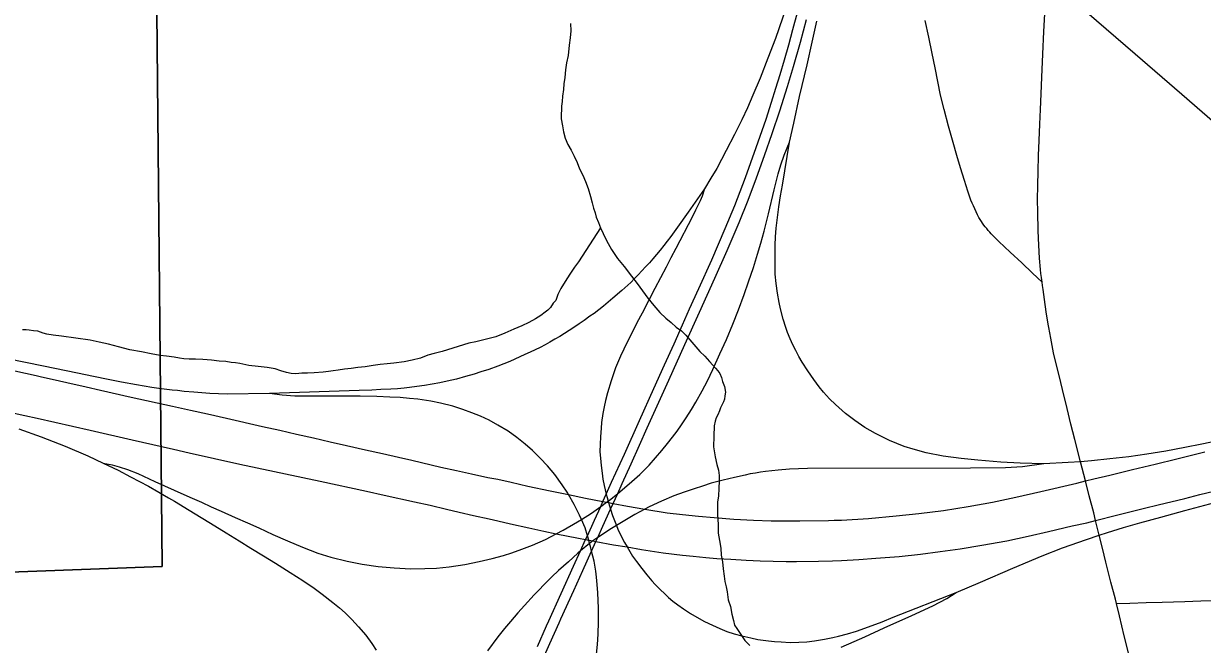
# Model space of a CAD drawing. Extents: x -59 to 82, y -3 to 49.
# Drawn here: x 5.365 to 7.043, y 16.528 to 17.413 of the extents above; entities that cross this region are included whole.
import ezdxf

# ---------------------------------------------------------------- set-up
doc = ezdxf.new("R2010")
doc.units = 0
for name, color, linetype in [('GM_X_City_Street', 7, 'Continuous'), ('GM_X_Corporation', 7, 'Continuous'), ('GM_X_Interchange_Ramps', 7, 'Continuous'), ('GM_X_Interstate_Route', 7, 'Continuous'), ('GM_X_Minor_River', 7, 'Continuous'), ('GM_X_Rail_Line', 7, 'Continuous'), ('GM_X_State_Route', 7, 'Continuous'), ('SH_Data', 7, 'Continuous')]:
    doc.layers.add(name, color=color, linetype=linetype)

msp = doc.modelspace()

# ---------------------------------------------------------------- linework, layer by layer
at = {"layer": 'GM_X_City_Street'}
for points in [[(6.815, 17.0445), (6.8015, 17.0574), (6.7861, 17.0718), (6.7696, 17.0871), (6.7535, 17.1023), (6.7449, 17.111), (6.7426, 17.1133), (6.7404, 17.1157), (6.7382, 17.1181), (6.7362, 17.1206), (6.7341, 17.1231), (6.7322, 17.1257), (6.7303, 17.1283), (6.7285, 17.131), (6.7268, 17.1337), (6.7251, 17.1365), (6.723, 17.1405), (6.7209, 17.1446), (6.719, 17.1487), (6.7171, 17.1529), (6.7152, 17.1571), (6.7135, 17.1613), (6.7093, 17.1742), (6.7046, 17.1892), (6.699, 17.2074), (6.6938, 17.2248), (6.6883, 17.2434), (6.6817, 17.2665), (6.6754, 17.2905), (6.6704, 17.3107), (6.6666, 17.3301), (6.6626, 17.3499), (6.6585, 17.37), (6.6538, 17.3933), (6.6486, 17.4173)], [(6.9208, 16.5865), (6.9401, 16.5872), (6.9632, 16.5878), (6.986, 16.5883), (7.0181, 16.5894), (7.0411, 16.5901), (7.0702, 16.5911), (7.0915, 16.5919), (7.1088, 16.5923), (7.1184, 16.5927), (7.1249, 16.5929), (7.1406, 16.5932), (7.1554, 16.5939), (7.1687, 16.5943), (7.1883, 16.5952), (7.2027, 16.5955), (7.2125, 16.5958)]]:
    msp.add_lwpolyline(points, dxfattribs=at)
at = {"layer": 'GM_X_Corporation'}
for points in [[(5.433, 18.3794), (5.4749, 18.3623), (5.5122, 18.346), (5.5487, 18.3411), (5.5995, 18.3393), (5.3021, 17.5278), (5.4148, 17.4804), (5.5024, 17.4449), (5.5541, 17.4302), (5.5621, 16.6394), (4.4645, 16.5986), (3.8718, 16.5805), (3.8612, 17.132), (3.2889, 17.113)], [(5.4185, 17.8454), (5.3021, 17.5278), (5.4148, 17.4804), (5.5024, 17.4449), (5.5541, 17.4302), (5.5621, 16.6394), (4.4645, 16.5986), (4.4817, 15.6631), (4.509, 14.1), (8.0452, 14.1)]]:
    msp.add_lwpolyline(points, dxfattribs=at)
at = {"layer": 'GM_X_Interchange_Ramps'}
for points in [[(6.5006, 17.5911), (6.4941, 17.5786), (6.4889, 17.5662), (6.4811, 17.5389), (6.4737, 17.5117), (6.4646, 17.4805), (6.4555, 17.4509), (6.4455, 17.4206), (6.4352, 17.3915), (6.4246, 17.3634), (6.4134, 17.3351), (6.4031, 17.3109), (6.3953, 17.2927), (6.3872, 17.2756), (6.3771, 17.2549), (6.3652, 17.2319), (6.3517, 17.2064), (6.3434, 17.1925), (6.3342, 17.1772)], [(7.106, 16.8267), (7.0424, 16.8137), (7.0181, 16.809), (6.9911, 16.8037), (6.9642, 16.7992), (6.9386, 16.7957), (6.9114, 16.7925), (6.8853, 16.7896), (6.8697, 16.7885), (6.8522, 16.7873), (6.8175, 16.7855), (6.784, 16.7865), (6.7563, 16.7879), (6.7237, 16.7907), (6.6998, 16.7931), (6.6743, 16.7965), (6.65, 16.8012), (6.6312, 16.8063), (6.6187, 16.8103), (6.5975, 16.8188), (6.5779, 16.8287), (6.5625, 16.8375), (6.5483, 16.8471), (6.535, 16.8574), (6.5206, 16.87), (6.5123, 16.8781), (6.5039, 16.8874), (6.4975, 16.8952), (6.4899, 16.9055), (6.4816, 16.9178), (6.4735, 16.9303), (6.4688, 16.9385), (6.4643, 16.9468), (6.4601, 16.9552), (6.4562, 16.9638), (6.4526, 16.9728), (6.4502, 16.9798), (6.4464, 16.9917), (6.4426, 17.0062), (6.4405, 17.0154), (6.438, 17.0288), (6.4361, 17.0423), (6.435, 17.0558), (6.4347, 17.0756), (6.4349, 17.0969), (6.4355, 17.1091), (6.4365, 17.1212), (6.4382, 17.1366), (6.4402, 17.1519), (6.4425, 17.1672), (6.4451, 17.1825), (6.4554, 17.2437), (6.4615, 17.2708), (6.4697, 17.309), (6.4804, 17.354), (6.4876, 17.3861), (6.4941, 17.4163)], [(5.5791, 16.748), (5.6013, 16.7382), (5.6179, 16.7309), (5.6316, 16.7244), (5.6461, 16.7179), (5.6657, 16.709), (5.6834, 16.7013), (5.6997, 16.6941), (5.7195, 16.6849), (5.7403, 16.6756), (5.7618, 16.6666), (5.7834, 16.6584), (5.802, 16.6526), (5.8254, 16.6468), (5.8465, 16.6427), (5.8697, 16.6391), (5.8921, 16.6371), (5.9161, 16.6361), (5.9361, 16.6363), (5.9528, 16.637), (5.9706, 16.6389), (5.9927, 16.6422), (6.0133, 16.6463), (6.0318, 16.6507), (6.0478, 16.655), (6.0599, 16.6587), (6.0741, 16.6637), (6.0893, 16.6696), (6.1078, 16.6779), (6.1231, 16.6859), (6.133, 16.6911), (6.1534, 16.7028), (6.1589, 16.7063), (6.1732, 16.7154), (6.1864, 16.7249), (6.1948, 16.7309), (6.197, 16.7324), (6.2008, 16.7352), (6.2107, 16.7434), (6.227, 16.7571), (6.2423, 16.7704), (6.2556, 16.7838), (6.2646, 16.794), (6.2734, 16.8043), (6.2816, 16.8144), (6.2886, 16.8235), (6.2952, 16.8322), (6.3014, 16.8409), (6.3082, 16.8509), (6.3157, 16.8628), (6.322, 16.8733), (6.3309, 16.8894), (6.3386, 16.9036), (6.346, 16.9199), (6.3562, 16.9421), (6.3654, 16.9628), (6.3745, 16.9845), (6.3825, 17.0051), (6.3909, 17.027), (6.3971, 17.0447), (6.4039, 17.0652), (6.4097, 17.0841), (6.4143, 17.1), (6.419, 17.1172), (6.4252, 17.1419), (6.4334, 17.176), (6.439, 17.1989), (6.4428, 17.2114), (6.4477, 17.2252), (6.4554, 17.2437)], [(6.3342, 17.1772), (6.3108, 17.1442), (6.2958, 17.1227), (6.291, 17.1161), (6.2861, 17.1095), (6.2812, 17.1029), (6.2762, 17.0964), (6.2711, 17.09), (6.2659, 17.0836), (6.2608, 17.0778), (6.2557, 17.072), (6.2504, 17.0663), (6.2452, 17.0606), (6.2399, 17.055), (6.2345, 17.0495), (6.2291, 17.044), (6.2163, 17.0327), (6.2035, 17.0214), (6.1906, 17.0103), (6.1838, 17.0051), (6.1769, 16.9999), (6.171, 16.9957), (6.163, 16.9899), (6.1559, 16.985), (6.1483, 16.9799), (6.1417, 16.9755), (6.1349, 16.9712), (6.128, 16.9671), (6.1211, 16.9631), (6.1141, 16.9591), (6.1071, 16.9552), (6.1001, 16.9515), (6.0929, 16.9479), (6.0858, 16.9445), (6.0786, 16.9411), (6.0714, 16.9378), (6.0641, 16.9346), (6.0568, 16.9315), (6.0401, 16.9247), (6.027, 16.92), (6.0159, 16.9164), (6.0063, 16.9134), (5.9941, 16.9099), (5.9813, 16.9063), (5.9678, 16.9033), (5.9571, 16.901), (5.9466, 16.899), (5.9356, 16.8971), (5.9244, 16.8955), (5.9143, 16.8943), (5.9066, 16.8934), (5.8969, 16.8926), (5.8875, 16.8919), (5.8731, 16.8913), (5.8605, 16.8907), (5.8425, 16.8902), (5.7149, 16.8855)], [(6.3342, 17.1772), (6.331, 17.1671), (6.3279, 17.1601), (6.3249, 17.1535), (6.3216, 17.147), (6.3166, 17.1369), (6.2932, 17.0923), (6.2864, 17.079), (6.2795, 17.0658), (6.2634, 17.0352), (6.2544, 17.0177), (6.2453, 17.0003), (6.238, 16.9866), (6.231, 16.9727), (6.2242, 16.9587), (6.2148, 16.9388), (6.2077, 16.9221), (6.2011, 16.9037), (6.1959, 16.8865), (6.1934, 16.8759), (6.1913, 16.8665), (6.1895, 16.857), (6.1877, 16.8444), (6.1869, 16.8362), (6.186, 16.8242), (6.1856, 16.8134), (6.1854, 16.8026), (6.1859, 16.7936), (6.187, 16.7832), (6.1883, 16.7724), (6.1896, 16.7636), (6.1912, 16.7547), (6.1942, 16.7424), (6.1955, 16.7374), (6.197, 16.7324), (6.1976, 16.7303), (6.2004, 16.7207), (6.203, 16.7121), (6.2087, 16.6977), (6.2108, 16.6926), (6.2149, 16.6833), (6.2202, 16.6733), (6.224, 16.6671), (6.2319, 16.654), (6.2373, 16.6463), (6.2448, 16.6364), (6.2521, 16.6273), (6.2593, 16.619), (6.2639, 16.6138), (6.2716, 16.6061), (6.2772, 16.6006), (6.2832, 16.5953), (6.2893, 16.59), (6.2963, 16.5847), (6.3041, 16.5791), (6.3142, 16.5725), (6.3268, 16.5651), (6.3342, 16.5611), (6.3457, 16.5556), (6.3559, 16.551), (6.3662, 16.5468), (6.3767, 16.5434), (6.3874, 16.5404), (6.4001, 16.5375), (6.4102, 16.5354), (6.4178, 16.5341), (6.4255, 16.5331), (6.434, 16.5323), (6.4433, 16.5317), (6.4563, 16.531), (6.4686, 16.5313), (6.4801, 16.5321), (6.4911, 16.5334), (6.5052, 16.5357), (6.5171, 16.5382), (6.5251, 16.54), (6.5379, 16.5434), (6.5507, 16.547), (6.5678, 16.5531), (6.5872, 16.5605), (6.6031, 16.5669), (6.6927, 16.6024)], [(5.5763, 16.8905), (5.5572, 16.893), (5.547, 16.8945), (5.5255, 16.8983), (5.5038, 16.902), (5.485, 16.9058), (5.4642, 16.9101), (5.4414, 16.9148), (5.3929, 16.9249), (5.3672, 16.93), (5.3415, 16.9352)], [(5.7149, 16.8855), (5.6544, 16.8848), (5.6296, 16.8857), (5.607, 16.8875), (5.5933, 16.8888), (5.5836, 16.8898), (5.5763, 16.8905)], [(6.1806, 16.5144), (6.1818, 16.5283), (6.1829, 16.5426), (6.1834, 16.5604), (6.1832, 16.5801), (6.183, 16.5908), (6.1824, 16.6015), (6.1814, 16.6136), (6.1805, 16.624), (6.1793, 16.6328), (6.177, 16.6469), (6.1735, 16.6612), (6.1719, 16.6676), (6.1707, 16.6719), (6.1693, 16.6767), (6.1675, 16.683), (6.1644, 16.6941), (6.1589, 16.7063), (6.1561, 16.7124), (6.1487, 16.7275), (6.1407, 16.7416), (6.1388, 16.745), (6.1317, 16.7555), (6.1315, 16.7558), (6.1209, 16.7702), (6.1107, 16.7828), (6.1004, 16.7936), (6.0891, 16.8044), (6.0787, 16.8137), (6.0668, 16.8231), (6.0545, 16.832), (6.0401, 16.8408), (6.0275, 16.8475), (6.0151, 16.8533), (6.003, 16.8583), (5.9902, 16.863), (5.9758, 16.8676), (5.9582, 16.8721), (5.9443, 16.8748), (5.9259, 16.8775), (5.9141, 16.8788), (5.9007, 16.8799), (5.8861, 16.8807), (5.8678, 16.8814), (5.8441, 16.8819), (5.7509, 16.8821), (5.7329, 16.8833), (5.7149, 16.8855)], [(5.3577, 16.8354), (5.3895, 16.824), (5.4238, 16.8107), (5.456, 16.797), (5.4779, 16.7867), (5.4994, 16.7763), (5.517, 16.7672), (5.5424, 16.7537), (5.5572, 16.7453), (5.571, 16.7373), (5.5793, 16.7323)], [(6.6927, 16.6024), (6.7275, 16.6169), (6.7733, 16.6368), (6.8151, 16.6542), (6.8439, 16.6656), (6.878, 16.6775), (6.8964, 16.6838), (6.9079, 16.6878), (6.9309, 16.6948), (6.954, 16.7016), (6.9841, 16.7097), (7.0181, 16.7188), (7.054, 16.7283), (7.0876, 16.7374), (7.1185, 16.7454), (7.1598, 16.7564), (7.1881, 16.7639), (7.2237, 16.7732), (7.2507, 16.7802), (7.2633, 16.7841), (7.2748, 16.7879), (7.2863, 16.7927), (7.2957, 16.7974), (7.3091, 16.8059)], [(5.4779, 16.7867), (5.4906, 16.784), (5.5008, 16.7811), (5.5125, 16.7774), (5.5272, 16.7716), (5.5515, 16.7605), (5.5791, 16.748)], [(6.8175, 16.7855), (6.7869, 16.7813), (6.7628, 16.7796), (6.7131, 16.7795), (6.481, 16.7791), (6.4682, 16.7786), (6.4552, 16.7779), (6.4392, 16.7766), (6.4211, 16.7746), (6.4139, 16.7736), (6.4067, 16.7722), (6.3995, 16.7711), (6.3923, 16.7695), (6.3771, 16.7661), (6.361, 16.7623), (6.3439, 16.7578), (6.3312, 16.7538), (6.3197, 16.75), (6.3055, 16.7451), (6.2907, 16.7398), (6.2732, 16.7322), (6.2553, 16.7241), (6.2495, 16.721), (6.2348, 16.7134), (6.2087, 16.6977), (6.2018, 16.6935), (6.1823, 16.6806), (6.1782, 16.6779), (6.1754, 16.6756), (6.1707, 16.6719), (6.1577, 16.6614), (6.1539, 16.6583), (6.1405, 16.6461), (6.1264, 16.6333), (6.1168, 16.6244), (6.1058, 16.6134), (6.0982, 16.6057), (6.0917, 16.599), (6.0778, 16.5839), (6.0683, 16.5731), (6.0579, 16.5607), (6.0496, 16.5509), (6.04, 16.5388), (6.0253, 16.5191)], [(5.5793, 16.7323), (5.6004, 16.7195), (5.6367, 16.6971), (5.6531, 16.687), (5.6714, 16.6759), (5.688, 16.6654), (5.7062, 16.6546), (5.7235, 16.6438), (5.744, 16.6309), (5.7622, 16.6192), (5.7782, 16.6083), (5.7897, 16.5999), (5.8051, 16.5878), (5.8143, 16.5803), (5.8225, 16.573), (5.8319, 16.5637), (5.8417, 16.5534), (5.8519, 16.5414), (5.8605, 16.5293), (5.8667, 16.5199)], [(6.529, 16.5242), (6.5473, 16.5323), (6.5626, 16.5392), (6.5902, 16.5517), (6.6293, 16.5695), (6.6594, 16.5831), (6.6794, 16.5938), (6.6927, 16.6024)]]:
    msp.add_lwpolyline(points, dxfattribs=at)
at = {"layer": 'GM_X_Interstate_Route'}
msp.add_line((5.5782, 16.8064), (5.6003, 16.8013), dxfattribs=at)
for points in [[(6.1125, 16.562), (6.1301, 16.6008), (6.1479, 16.6399), (6.1577, 16.6614), (6.165, 16.6775), (6.1675, 16.683), (6.1777, 16.7054), (6.1864, 16.7249), (6.1895, 16.7319), (6.1942, 16.7424), (6.2019, 16.7596), (6.2201, 16.7993), (6.2416, 16.8473), (6.262, 16.893), (6.2775, 16.9267), (6.2909, 16.9564), (6.3031, 16.9836), (6.3131, 17.0064), (6.3262, 17.0351), (6.3447, 17.076), (6.3638, 17.121), (6.3773, 17.1538), (6.3925, 17.1936), (6.408, 17.2364), (6.4219, 17.2765), (6.4297, 17.3007), (6.436, 17.3207), (6.4419, 17.3401), (6.4482, 17.3612), (6.4543, 17.3825), (6.4602, 17.4044), (6.4665, 17.4287)], [(6.1273, 16.5591), (6.1297, 16.5646), (6.148, 16.605), (6.1608, 16.6335), (6.1735, 16.6612), (6.1797, 16.6749), (6.1823, 16.6806), (6.1896, 16.6965), (6.2004, 16.7207), (6.2042, 16.729), (6.2107, 16.7434), (6.217, 16.7574), (6.2296, 16.7856), (6.2415, 16.8119), (6.2526, 16.8367), (6.2644, 16.8628), (6.2833, 16.9046), (6.3062, 16.9554), (6.327, 17.0014), (6.349, 17.0501), (6.3664, 17.0893), (6.3834, 17.1295), (6.3964, 17.1612), (6.4084, 17.1929), (6.4199, 17.2249), (6.4308, 17.2562), (6.4415, 17.2886), (6.4522, 17.3232), (6.4611, 17.3518), (6.4708, 17.3864), (6.4795, 17.4185)], [(4.0971, 17.1404), (4.1146, 17.1363), (4.1394, 17.1307), (4.1516, 17.1279), (4.2274, 17.1107), (4.3042, 17.0936), (4.3551, 17.0821), (4.4104, 17.0698), (4.4581, 17.0588), (4.5133, 17.0466), (4.5925, 17.0286), (4.6612, 17.0132), (4.7053, 17.0032), (4.7693, 16.9889), (4.8281, 16.9755), (4.9109, 16.9569), (5.0154, 16.9333), (5.0594, 16.923), (5.1102, 16.9118), (5.176, 16.897), (5.2588, 16.8784), (5.3143, 16.8659), (5.3663, 16.8544)], [(5.3521, 16.9181), (5.3824, 16.9113), (5.39, 16.9096)], [(5.39, 16.9096), (5.4052, 16.9061), (5.4262, 16.9014), (5.4538, 16.8951), (5.4742, 16.8906), (5.5177, 16.8806), (5.5768, 16.8676)], [(5.5768, 16.8676), (5.6024, 16.8621), (5.6266, 16.8566), (5.6535, 16.8505), (5.7047, 16.8389), (5.7296, 16.8333), (5.7533, 16.8278), (5.7776, 16.8224), (5.8011, 16.817), (5.8246, 16.8118), (5.8516, 16.8056), (5.8757, 16.8001), (5.8983, 16.795), (5.9176, 16.7907), (5.9588, 16.7809), (5.9809, 16.7761), (6.0026, 16.7715), (6.0258, 16.7661), (6.0401, 16.7635), (6.0587, 16.7592), (6.0825, 16.7538), (6.1143, 16.7471), (6.1407, 16.7416), (6.1648, 16.7367), (6.1895, 16.7319), (6.1948, 16.7309), (6.1976, 16.7303), (6.2042, 16.729), (6.2248, 16.725), (6.2495, 16.721), (6.2813, 16.7159), (6.3027, 16.7133), (6.3255, 16.7109), (6.3482, 16.7089), (6.3762, 16.7067), (6.4039, 16.7052), (6.4293, 16.7045), (6.4535, 16.7041), (6.4701, 16.7041), (6.5108, 16.7049), (6.5191, 16.7051), (6.5291, 16.7054), (6.5677, 16.7077), (6.6074, 16.7112), (6.6393, 16.7146), (6.6746, 16.7191), (6.7096, 16.7249), (6.7445, 16.7311), (6.7778, 16.7382), (6.8133, 16.7462), (6.8644, 16.7582), (6.8768, 16.7612), (6.8886, 16.764), (6.9115, 16.7695), (6.9439, 16.7775), (6.976, 16.7852), (7.0068, 16.7928), (7.0469, 16.8028)], [(5.3663, 16.8544), (5.3837, 16.8506), (5.4592, 16.8333), (5.5191, 16.8198), (5.5782, 16.8064)], [(5.6003, 16.8013), (5.6726, 16.7852), (5.7868, 16.7606), (5.8529, 16.7464), (5.8782, 16.7411), (5.9212, 16.7315), (5.9435, 16.7265), (5.967, 16.7211), (5.9851, 16.7168), (6.0052, 16.7119), (6.0278, 16.7072), (6.0401, 16.7042), (6.0581, 16.7002), (6.0839, 16.6943), (6.1055, 16.6895), (6.1231, 16.6859), (6.1549, 16.6794), (6.165, 16.6775), (6.1693, 16.6767), (6.1754, 16.6756), (6.1797, 16.6749), (6.2048, 16.6703), (6.224, 16.6671), (6.2443, 16.6636), (6.2753, 16.6589), (6.3027, 16.6554), (6.318, 16.6538), (6.3361, 16.6521), (6.352, 16.6508), (6.3719, 16.6495), (6.3937, 16.6483), (6.4133, 16.6474), (6.4507, 16.6462), (6.4654, 16.6463), (6.4968, 16.6469), (6.5166, 16.6474), (6.5291, 16.6479), (6.5539, 16.649), (6.5782, 16.651), (6.6115, 16.6537), (6.6416, 16.6567), (6.6697, 16.6605), (6.6985, 16.6643), (6.7291, 16.6696), (6.7646, 16.676), (6.7953, 16.6823), (6.8239, 16.6891), (6.8576, 16.697), (6.8786, 16.7016), (6.8912, 16.7048), (6.9211, 16.7124)], [(6.9609, 16.7224), (6.9801, 16.7271), (7.0181, 16.7362), (7.0394, 16.7417), (7.0912, 16.754), (7.1144, 16.7599), (7.1185, 16.7608), (7.1366, 16.7651), (7.1579, 16.7701), (7.1783, 16.7752), (7.2122, 16.7829), (7.2331, 16.7875)], [(6.9211, 16.7124), (6.9267, 16.7138), (6.9513, 16.72), (6.9609, 16.7224)], [(6.0963, 16.5254), (6.1091, 16.5546), (6.1125, 16.562)], [(6.0993, 16.4961), (6.1141, 16.5295), (6.1273, 16.5591)]]:
    msp.add_lwpolyline(points, dxfattribs=at)
at = {"layer": 'GM_X_Minor_River'}
for points in [[(6.1435, 17.4131), (6.1437, 17.4025), (6.143, 17.3926), (6.1417, 17.3819), (6.1403, 17.3675), (6.1375, 17.3568), (6.1361, 17.3469), (6.1355, 17.3362), (6.1341, 17.3271), (6.1334, 17.3187), (6.132, 17.3096), (6.1314, 17.302), (6.1307, 17.2951), (6.1308, 17.2898), (6.1301, 17.2837), (6.1302, 17.2769), (6.1319, 17.267), (6.1335, 17.2587), (6.1359, 17.2496), (6.1398, 17.2405), (6.1445, 17.2322), (6.1484, 17.2239), (6.1531, 17.2149), (6.1562, 17.2058), (6.1609, 17.1967), (6.1648, 17.1876), (6.1688, 17.1778), (6.172, 17.1664), (6.1744, 17.1573), (6.176, 17.1498), (6.1784, 17.143), (6.18, 17.1369), (6.1831, 17.1293), (6.1862, 17.1218), (6.1901, 17.1135), (6.1948, 17.1036), (6.2018, 17.0908), (6.2104, 17.078), (6.2196, 17.0667)], [(6.1862, 17.1218), (6.1602, 17.0812), (6.155, 17.0735), (6.149, 17.0658), (6.1423, 17.0559), (6.1356, 17.0451), (6.1297, 17.0352), (6.1253, 17.0268), (6.1223, 17.0184), (6.1186, 17.0145), (6.1149, 17.0084), (6.1111, 17.0046), (6.1074, 17.0015), (6.1014, 16.9969), (6.0938, 16.9922), (6.0841, 16.9868), (6.0742, 16.9821), (6.0629, 16.9774), (6.0501, 16.9719), (6.0373, 16.9664), (6.0198, 16.9624), (6.0085, 16.9592), (5.9986, 16.9576), (5.9608, 16.9457), (5.9495, 16.9426), (5.9404, 16.9402), (5.9298, 16.9363), (5.9177, 16.9331), (5.9064, 16.9307), (5.892, 16.929), (5.8821, 16.9281), (5.8722, 16.9272), (5.8624, 16.9256), (5.851, 16.9239), (5.8404, 16.923), (5.8313, 16.9214), (5.8215, 16.9205), (5.8124, 16.9189), (5.8056, 16.918), (5.7987, 16.9172), (5.7911, 16.9163), (5.7782, 16.9154), (5.7691, 16.9146), (5.7608, 16.9145), (5.7525, 16.9136), (5.7456, 16.9143), (5.7388, 16.9157), (5.7311, 16.9179), (5.7227, 16.9208), (5.7113, 16.923), (5.6984, 16.9243), (5.6855, 16.9257), (5.6725, 16.9286), (5.6664, 16.9293), (5.6603, 16.93), (5.6527, 16.9314), (5.6429, 16.932), (5.6322, 16.9334), (5.62, 16.934), (5.6094, 16.9347), (5.6003, 16.9346), (5.5927, 16.9352), (5.5866, 16.9359), (5.579, 16.9373), (5.5683, 16.9387), (5.5592, 16.9401), (5.5463, 16.9423), (5.5326, 16.9451), (5.5158, 16.948), (5.4998, 16.9523), (5.4853, 16.956), (5.4724, 16.9589), (5.4594, 16.9617), (5.4184, 16.9673), (5.4069, 16.9687), (5.3978, 16.9701), (5.3925, 16.9716), (5.3887, 16.973), (5.3848, 16.9745), (5.3788, 16.9752), (5.3727, 16.9759), (5.3681, 16.9766), (5.3628, 16.9765)], [(6.2196, 17.0667), (6.2305, 17.0531), (6.2382, 17.0426), (6.2459, 17.032), (6.2537, 17.0215), (6.2622, 17.011), (6.2707, 17.0012), (6.2791, 16.9929), (6.2868, 16.9869), (6.2937, 16.9802), (6.3014, 16.9749), (6.3076, 16.9689), (6.3276, 16.9456), (6.3345, 16.9389), (6.3415, 16.9313), (6.3461, 16.9261), (6.35, 16.9216), (6.3531, 16.9178), (6.3561, 16.914), (6.3585, 16.9087), (6.3601, 16.9027), (6.3625, 16.8959), (6.3641, 16.8875), (6.3634, 16.8822), (6.3627, 16.8776), (6.3612, 16.8738), (6.359, 16.8692), (6.3568, 16.8654), (6.3554, 16.8608), (6.3531, 16.8555), (6.3509, 16.8509), (6.3495, 16.8463), (6.348, 16.8395), (6.3475, 16.825), (6.3469, 16.8098), (6.3494, 16.7954), (6.3518, 16.7848), (6.3542, 16.7764), (6.3551, 16.7689), (6.3552, 16.7613), (6.3546, 16.7506), (6.354, 16.74), (6.3526, 16.7308), (6.3527, 16.7225), (6.3528, 16.7133), (6.3538, 16.6989), (6.3539, 16.6868), (6.3556, 16.6761), (6.3573, 16.6655), (6.3582, 16.6556), (6.3598, 16.6458), (6.3607, 16.6359), (6.3624, 16.6253), (6.3632, 16.6177), (6.3649, 16.6101), (6.3665, 16.6033), (6.3681, 16.5919), (6.3713, 16.5821), (6.373, 16.5715), (6.3754, 16.5624), (6.377, 16.5555), (6.3801, 16.551), (6.3917, 16.5337), (6.3986, 16.5269)]]:
    msp.add_lwpolyline(points, dxfattribs=at)
at = {"layer": 'GM_X_Rail_Line'}
for points in [[(7.0139, 17.3117), (6.9473, 17.3694), (6.6788, 17.6015)], [(7.13, 17.2111), (7.0139, 17.3117)]]:
    msp.add_lwpolyline(points, dxfattribs=at)
at = {"layer": 'GM_X_State_Route'}
msp.add_lwpolyline([(6.9395, 16.5107), (6.9318, 16.5405), (6.9251, 16.5691), (6.9208, 16.5865), (6.9193, 16.5928), (6.9128, 16.6171), (6.9058, 16.6452), (6.9008, 16.6655), (6.8964, 16.6838), (6.8912, 16.7048), (6.8886, 16.7156), (6.8822, 16.7401), (6.8768, 16.7612), (6.8697, 16.7885), (6.8614, 16.8204), (6.856, 16.842), (6.8505, 16.8643), (6.844, 16.8915), (6.8392, 16.9112), (6.835, 16.928), (6.8314, 16.9435), (6.8274, 16.9647), (6.8247, 16.9796), (6.8238, 16.9847), (6.8209, 17.0019), (6.8183, 17.0196), (6.8165, 17.0338), (6.8157, 17.0395), (6.815, 17.0445), (6.8142, 17.0509), (6.8134, 17.0565), (6.8127, 17.0622), (6.8114, 17.0784), (6.8104, 17.0969), (6.8095, 17.1177), (6.8089, 17.1446), (6.8086, 17.1619), (6.8087, 17.1826), (6.8092, 17.202), (6.81, 17.2248), (6.8106, 17.2464), (6.8117, 17.2695), (6.8126, 17.2903), (6.8138, 17.3126), (6.8147, 17.3365), (6.8161, 17.3693), (6.8173, 17.4017), (6.8189, 17.4269)], dxfattribs=at)
at = {"layer": 'SH_Data'}
for points in [[(5.433, 18.3794), (5.4749, 18.3623), (5.5122, 18.346), (5.5487, 18.3411), (5.5995, 18.3393), (5.3021, 17.5278), (5.4148, 17.4804), (5.5024, 17.4449), (5.5541, 17.4302), (5.5621, 16.6394), (4.4645, 16.5986), (3.8718, 16.5805), (3.8612, 17.132), (3.2889, 17.113)], [(4.4645, 16.5986), (5.5621, 16.6394), (5.5541, 17.4302)]]:
    msp.add_lwpolyline(points, dxfattribs=at)

doc.saveas('drawing.dxf')
